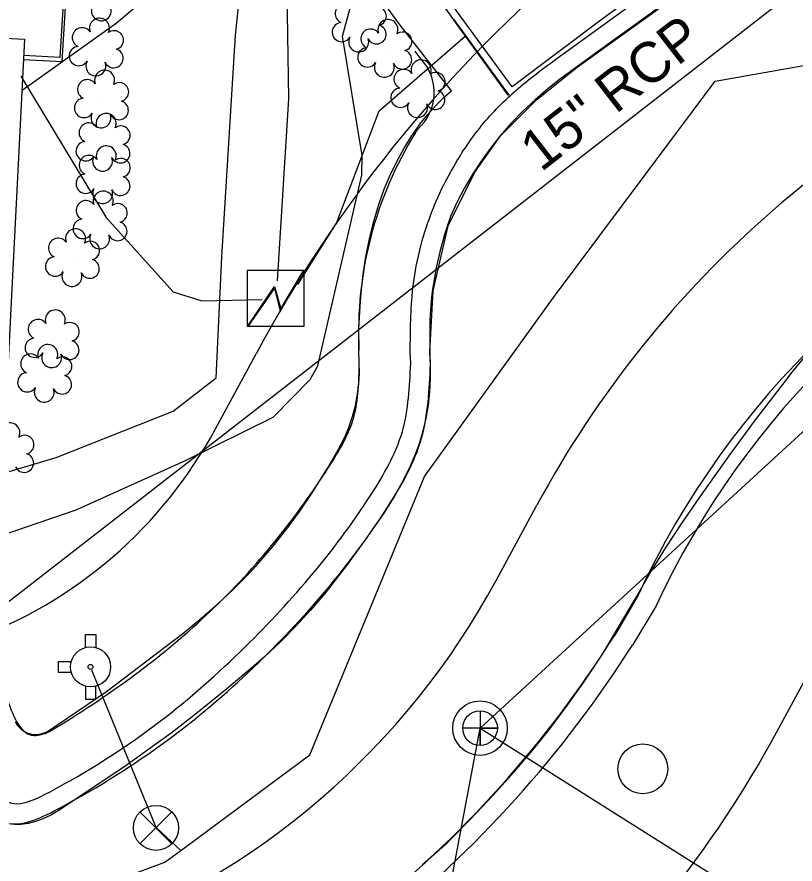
# Model space of a CAD drawing. Extents: x 1614427 to 1617186, y 896524 to 905462.
# Drawn here: x 1616520.2 to 1616597, y 903680.7 to 903764.4 of the extents above; entities that cross this region are included whole.
import ezdxf

# ---------------------------------------------------------------- set-up
doc = ezdxf.new("R2010")
doc.units = 0
for name, color, linetype in [('Exist Building', 7, 'Continuous'), ('Exist Horizontal Alignment', 7, 'Continuous'), ('Exist Other Culture Area Outline', 7, 'Continuous'), ('Exist Other Culture Fence Line', 7, 'Continuous'), ('Exist Right of Way Line', 7, 'Continuous'), ('Exist Roads Curbs', 7, 'Continuous'), ('Exist Roads EOP', 7, 'Continuous'), ('Exist Roads EOP Other', 7, 'Continuous'), ('Exist Structure Minor Pipes RCP 15 Inch', 7, 'Continuous'), ('Exist Structure Minor Pipes RCP 15 Inch Text', 7, 'Continuous'), ('Exist Utilities Other Pole CELL', 7, 'Continuous'), ('Exist Utilities Power Transformer CELL', 7, 'Continuous'), ('Exist Utilities Power UG Cable SUE LOS B', 7, 'Continuous'), ('Exist Utilities Sanitary Sewer Manhole CELL', 7, 'Continuous'), ('Exist Utilities Sanitary Sewer Manhole Leader', 7, 'Continuous'), ('Exist Utilities Sanitary Sewer UG Line', 7, 'Continuous'), ('Exist Utilities Telephone UG Cable SUE LOS B', 7, 'Continuous'), ('Exist Utilities Telephone UG FO SUE LOS B', 7, 'Continuous'), ('Exist Utilities TV UG FO Cable SUE LOS B', 7, 'Continuous'), ('Exist Utilities Water Fire Hydrant CELL', 7, 'Continuous'), ('Exist Utilities Water UG Line SUE LOS B', 7, 'Continuous'), ('Exist Utilities Water Valve CELL', 7, 'Continuous'), ('Exist Vegetation Shrub CELL', 7, 'Continuous')]:
    doc.layers.add(name, color=color, linetype=linetype)

# ---------------------------------------------------------------- blocks, each defined once
blk = doc.blocks.new('EXIST UTILITIES SANITARY SEWER MANHOLE')
at = {"layer": 'Exist Utilities Sanitary Sewer Manhole CELL'}
blk.add_lwpolyline([(0, 0.03425), (0, -0.03425), (0, 0), (0.03425, 0), (-0.03425, 0)], dxfattribs=at)
for radius in [0.05389, 0.03425]:
    blk.add_circle((0, 0), radius, dxfattribs=at)
blk = doc.blocks.new('EXIST UTILITIES WATER VALVE')
at = {"layer": 'Exist Utilities Water Valve CELL'}
blk.add_lwpolyline([(0.0315, 0.0315), (-0.0315, -0.0315), (0, 0), (0.0315, -0.0315), (-0.0315, 0.0315)], dxfattribs=at)
blk.add_circle((0, 0), 0.0445, dxfattribs=at)
blk = doc.blocks.new('EXIST UTILITIES WATER FIRE HYDRANT')
at = {"layer": 'Exist Utilities Water Fire Hydrant CELL'}
blk.add_line((0, 0), (0, 0), dxfattribs=at)
for points in [[(-0.01025, 0.03825), (-0.01025, 0.064), (0.01025, 0.064), (0.01025, 0.03775)], [(-0.03825, 0.01025), (-0.064, 0.01025), (-0.064, -0.01025), (-0.03825, -0.01025)], [(-0.01025, -0.03825), (-0.01025, -0.064), (0.01025, -0.064), (0.01025, -0.03775)]]:
    blk.add_lwpolyline(points, dxfattribs=at)
for radius in [0.03954, 0.00485]:
    blk.add_circle((0, 0), radius, dxfattribs=at)
blk = doc.blocks.new('EXIST UTILITIES POWER TRANSFORMER')
at = {"layer": 'Exist Utilities Power Transformer CELL'}
blk.add_line((0, 0), (0, 0), dxfattribs=at)
blk.add_lwpolyline([(-0.0569, 0.0522), (0.0542, 0.0522), (0.0542, -0.0588), (-0.0569, -0.0588)], close=True, dxfattribs=at)
for points in [[(-0.0569, -0.0588), (-0.004, 0.0201), (0.0086, -0.0241), (0.0542, 0.0522)], [(-0.0555, -0.0588), (-0.004, 0.0159), (0.0077, -0.0278), (0.0542, 0.0491)]]:
    blk.add_lwpolyline(points, dxfattribs=at)

msp = doc.modelspace()

# ---------------------------------------------------------------- linework, layer by layer
at = {"layer": 'Exist Building'}
msp.add_lwpolyline([(1616497.509, 903722.231), (1616434.946, 903725.435), (1616435.178, 903729.981), (1616432.89, 903730.098), (1616434.758, 903766.566), (1616520.963, 903762.151), (1616519.101, 903725.787), (1616514.807, 903726.007), (1616514.569, 903721.357), (1616508.969, 903721.644)], dxfattribs=at)
at = {"layer": 'Exist Horizontal Alignment'}
msp.add_line((1616567.527, 903708.69), (1616571.537, 903716.116), dxfattribs=at)
msp.add_line((1616567.527, 903708.69), (1616571.537, 903716.116), dxfattribs=at)
for centre, radius, start, end in [((1616663.202, 903666.622), 104.174, 110.4, 151.63333), ((1616663.202, 903666.622), 104.174, 110.4, 151.63333), ((1616500.306, 903744.986), 76.394, 289.93333, 331.63333), ((1616500.306, 903744.986), 76.394, 289.93333, 331.63333)]:
    msp.add_arc(centre, radius, start, end, dxfattribs=at)
at = {"layer": 'Exist Other Culture Area Outline'}
for points in [[(1616525.317, 903774.815), (1616524.452, 903760.344), (1616520.881, 903760.543)], [(1616520.024, 903694.724), (1616520.257, 903694.363), (1616520.553, 903694.052), (1616520.901, 903693.8), (1616521.29, 903693.617), (1616521.707, 903693.509), (1616522.137, 903693.479), (1616522.567, 903693.528), (1616522.981, 903693.655), (1616523.232, 903693.775), (1616529.042, 903697.727), (1616534.796, 903702.108), (1616536.58, 903703.455), (1616538.314, 903704.865), (1616539.997, 903706.336), (1616541.626, 903707.867), (1616543.2, 903709.455), (1616544.105, 903710.422), (1616545.511, 903712.081), (1616546.855, 903713.791), (1616548.137, 903715.55), (1616549.353, 903717.354), (1616549.797, 903718.049), (1616550.898, 903719.809), (1616551.938, 903721.61), (1616552.57, 903722.779), (1616552.997, 903723.816), (1616553.353, 903724.881), (1616553.634, 903725.971), (1616553.841, 903727.078), (1616553.97, 903728.198), (1616554.019, 903729.1), (1616553.962, 903731.326), (1616553.984, 903733.552), (1616554.087, 903735.777), (1616554.187, 903737.113), (1616554.387, 903738.904), (1616554.666, 903740.684), (1616555.023, 903742.45), (1616555.459, 903744.198), (1616555.969, 903745.919), (1616556.486, 903747.337), (1616557.073, 903748.725), (1616557.73, 903750.08), (1616558.455, 903751.399), (1616559.245, 903752.678), (1616559.296, 903752.754), (1616560.001, 903753.763), (1616560.769, 903754.727), (1616561.595, 903755.642), (1616562.477, 903756.505), (1616563.106, 903757.06), (1616558.065, 903763.55), (1616550.212, 903774.274)]]:
    msp.add_lwpolyline(points, dxfattribs=at)
at = {"layer": 'Exist Other Culture Fence Line'}
for points in [[(1616603.565, 903781.289), (1616601.476, 903780.244), (1616595.817, 903777.081), (1616583.877, 903768.444), (1616578.14, 903764.235), (1616569.112, 903757.44), (1616557.848, 903772.867), (1616571.141, 903782.552), (1616583.879, 903791.623), (1616593.272, 903797.922)], [(1616520.86, 903760.145), (1616524.674, 903759.963), (1616525.525, 903773.959)]]:
    msp.add_lwpolyline(points, dxfattribs=at)
at = {"layer": 'Exist Right of Way Line'}
for p, q in [((1616539.81, 903723.656), (1616543.819, 903731.082)), ((1616595.245, 903693.724), (1616599.255, 903701.15))]:
    msp.add_line(p, q, dxfattribs=at)
for centre, radius, start, end in [((1616663.202, 903666.622), 135.674, 110.4, 151.63333), ((1616500.306, 903744.986), 44.894, 289.93333, 331.63333), ((1616500.306, 903744.986), 107.894, 289.93333, 331.63333)]:
    msp.add_arc(centre, radius, start, end, dxfattribs=at)
at = {"layer": 'Exist Roads Curbs'}
for p, q in [((1616574.474, 903760.93), (1616595.853, 903776.5)), ((1616559.091, 903730.134), (1616559.05, 903731.214)), ((1616583.323, 903706.177), (1616580.995, 903702.307))]:
    msp.add_line(p, q, dxfattribs=at)
msp.add_lwpolyline([(1616568.719, 903756.617), (1616564.175, 903762.937), (1616557.042, 903772.974), (1616561.204, 903775.852)], dxfattribs=at)
for centre, major_axis, ratio, start_param, end_param in [((1616660.111, 903670.415), (-66.194, 52.872), 0.997863, 5.788055, 6.521801), ((1616484.241, 903763.89), (62.784, -96.014), 0.998505, 6.04175, 6.708604)]:
    msp.add_ellipse(centre, major_axis=major_axis, ratio=ratio, start_param=start_param, end_param=end_param, dxfattribs=at)
for points in [[(1616559.05, 903731.214), (1616559.31, 903737.583), (1616560.904, 903744.362), (1616563.678, 903750.161), (1616566.482, 903754.085), (1616570.209, 903757.713), (1616574.474, 903760.93)], [(1616516.592, 903689.235), (1616519.676, 903686.679), (1616523.474, 903687.82), (1616542.275, 903701.675), (1616555.122, 903717.079), (1616558.266, 903723.411), (1616559.091, 903730.134)]]:
    msp.add_spline(points, degree=3, dxfattribs=at)
at = {"layer": 'Exist Roads EOP'}
msp.add_line((1616581.547, 903707.242), (1616579.238, 903703.286), dxfattribs=at)
msp.add_lwpolyline([(1616561.048, 903729.982), (1616560.99, 903731.274), (1616561.31, 903737.287), (1616562.778, 903743.707), (1616565.415, 903749.016), (1616567.969, 903752.612), (1616571.513, 903756.169), (1616575.542, 903759.4), (1616597.003, 903774.843)], dxfattribs=at)
for centre, major_axis, ratio, start_param, end_param in [((1616659.48, 903670.878), (-66.279, 54.817), 0.997948, 5.800339, 6.538128), ((1616484.522, 903763.246), (61.297, -93.892), 0.998473, 6.041427, 6.711815)]:
    msp.add_ellipse(centre, major_axis=major_axis, ratio=ratio, start_param=start_param, end_param=end_param, dxfattribs=at)
msp.add_spline([(1616514.813, 903688.563), (1616519.383, 903684.684), (1616524.528, 903686.265), (1616543.594, 903700.127), (1616556.819, 903715.95), (1616560.158, 903722.742), (1616561.048, 903729.982)], degree=3, dxfattribs=at)
at = {"layer": 'Exist Roads EOP Other'}
for p, q in [((1616563.307, 903764.139), (1616568.823, 903756.6)), ((1616560.086, 903760.209), (1616559.532, 903760.971)), ((1616559.568, 903752.945), (1616559.826, 903753.319)), ((1616554.013, 903730.186), (1616553.981, 903731.435))]:
    msp.add_line(p, q, dxfattribs=at)
for points in [[(1616588.778, 903769.051), (1616579.086, 903762.032), (1616573.932, 903758.275), (1616572.626, 903757.261), (1616571.37, 903756.186), (1616570.167, 903755.05), (1616569.02, 903753.858), (1616567.931, 903752.613), (1616567.065, 903751.528), (1616566.113, 903750.217), (1616565.227, 903748.861), (1616564.409, 903747.463), (1616563.661, 903746.026), (1616563.021, 903744.637), (1616562.476, 903742.968), (1616562.009, 903741.276), (1616561.618, 903739.565), (1616561.307, 903737.837), (1616561.223, 903737.281), (1616561.069, 903735.899), (1616560.982, 903734.509), (1616560.965, 903733.114), (1616560.982, 903732.401), (1616561.012, 903728.623), (1616560.952, 903727.316), (1616560.813, 903726.015), (1616560.594, 903724.725), (1616560.297, 903723.451), (1616559.923, 903722.198), (1616559.597, 903721.287), (1616558.965, 903719.825), (1616558.261, 903718.397), (1616557.489, 903717.005), (1616556.65, 903715.654), (1616556.445, 903715.345), (1616554.673, 903712.812), (1616552.846, 903710.314), (1616550.964, 903707.853), (1616550.608, 903707.399), (1616549.206, 903705.754), (1616547.744, 903704.162), (1616546.225, 903702.625), (1616544.651, 903701.145), (1616543.873, 903700.453), (1616540.946, 903697.983), (1616537.968, 903695.575), (1616535.432, 903693.603), (1616530.748, 903690.241), (1616524.382, 903685.986), (1616523.676, 903685.556), (1616522.931, 903685.195), (1616522.154, 903684.908), (1616521.353, 903684.696), (1616521.243, 903684.673), (1616520.62, 903684.586), (1616519.992, 903684.578)], [(1616560.26, 903680.636), (1616562.744, 903682.85), (1616564.994, 903685.119), (1616567.189, 903687.442), (1616569.328, 903689.819), (1616571.081, 903691.856), (1616572.85, 903694.07), (1616574.556, 903696.334), (1616576.199, 903698.646), (1616577.776, 903701.003), (1616578.143, 903701.572), (1616581.19, 903706.74), (1616582.687, 903709.326), (1616584.253, 903711.871), (1616585.886, 903714.373), (1616587.584, 903716.831), (1616587.981, 903717.386), (1616590.536, 903720.992), (1616593.153, 903724.552), (1616595.831, 903728.064), (1616596.77, 903729.264), (1616598.148, 903730.954)]]:
    msp.add_lwpolyline(points, dxfattribs=at)
for centre, major_axis, ratio, start_param, end_param in [((1616556.655, 903756.889), (-0.187, -4.784), 0.994503, 0.768189, 2.376174), ((1616591.185, 903733.076), (10.553, -35.913), 0.994583, 3.868211, 4.471911)]:
    msp.add_ellipse(centre, major_axis=major_axis, ratio=ratio, start_param=start_param, end_param=end_param, dxfattribs=at)
msp.add_spline([(1616519.337, 903696.674), (1616520.211, 903694.698), (1616521.461, 903693.459), (1616522.798, 903693.522), (1616524.185, 903694.217), (1616538.903, 903705.259), (1616550.955, 903719.812), (1616553.471, 903724.836), (1616554.013, 903730.186)], degree=3, dxfattribs=at)
at = {"layer": 'Exist Structure Minor Pipes RCP 15 Inch'}
msp.add_line((1616511.938, 903700.825), (1616615.867, 903781.607), dxfattribs=at)
msp.add_line((1616511.938, 903700.825), (1616615.867, 903781.607), dxfattribs=at)
at = {"layer": 'Exist Utilities Other Pole CELL'}
msp.add_circle((1616582.012, 903690.079), 2.463, dxfattribs=at)
at = {"layer": 'Exist Utilities Power UG Cable SUE LOS B'}
for points in [[(1616545.923, 903738.3), (1616547.056, 903756.259), (1616546.827, 903771.067), (1616548.981, 903782.968), (1616558.734, 903793.296), (1616579.04, 903805.048), (1616588.423, 903809.081)], [(1616547.945, 903737.912), (1616551.763, 903743.981), (1616555.985, 903755.075), (1616564.453, 903762.452)], [(1616520.601, 903758.524), (1616529.007, 903744.541), (1616535.638, 903737.218), (1616538.462, 903736.315), (1616544.439, 903736.431)]]:
    msp.add_lwpolyline(points, dxfattribs=at)
at = {"layer": 'Exist Utilities Sanitary Sewer Manhole Leader'}
msp.add_lwpolyline([(1616565.935, 903694.106), (1616589.931, 903678.958), (1616594.849, 903664.818)], dxfattribs=at)
at = {"layer": 'Exist Utilities Sanitary Sewer UG Line'}
for p, q in [((1616565.935, 903694.106), (1616638.506, 903760.746)), ((1616553.9, 903629.635), (1616565.935, 903694.106))]:
    msp.add_line(p, q, dxfattribs=at)
at = {"layer": 'Exist Utilities Telephone UG Cable SUE LOS B'}
msp.add_lwpolyline([(1616520.721, 903757.126), (1616530.007, 903763.754), (1616541.267, 903773.256), (1616542.349, 903774.763), (1616543.864, 903783.523), (1616549.825, 903791.466), (1616576.77, 903808.871), (1616587.384, 903812.142)], dxfattribs=at)
at = {"layer": 'Exist Utilities Telephone UG FO SUE LOS B'}
msp.add_lwpolyline([(1616368.815, 903664.377), (1616374.126, 903666.701), (1616400.236, 903678.581), (1616424.149, 903688.579), (1616451.868, 903697.487), (1616492.431, 903711.43), (1616524.094, 903720.825), (1616535.63, 903725.407), (1616539.88, 903728.722), (1616540.436, 903740.674), (1616541.789, 903762.561), (1616543.007, 903774.125), (1616544.39, 903782.898), (1616550.245, 903790.71), (1616577.872, 903805.804), (1616588.437, 903809.04)], dxfattribs=at)
at = {"layer": 'Exist Utilities TV UG FO Cable SUE LOS B'}
msp.add_lwpolyline([(1616409.281, 903583.282), (1616401.831, 903602.057), (1616396.84, 903616.07), (1616392.293, 903636.856), (1616392.863, 903647.106), (1616394.48, 903651.316), (1616413.696, 903673.441), (1616420.547, 903677.586), (1616453.534, 903688.216), (1616514.866, 903711.836), (1616526.072, 903715.663), (1616536.862, 903720.546), (1616545.515, 903724.826), (1616549.161, 903728.545), (1616549.913, 903729.896), (1616554.276, 903748.728), (1616554.288, 903750.667), (1616552.371, 903762.473), (1616557.093, 903779.98), (1616577.358, 903795.047), (1616590.407, 903803.233)], dxfattribs=at)
at = {"layer": 'Exist Utilities Water UG Line SUE LOS B'}
for points in [[(1616350.214, 903616.944), (1616374.624, 903624.537), (1616426.351, 903642.069), (1616478.571, 903660.363), (1616520.744, 903675.611), (1616534.8, 903680.844), (1616536.898, 903682.384), (1616549.123, 903691.476), (1616560.451, 903718.95), (1616573.201, 903736.649), (1616589.149, 903758.021), (1616604.807, 903760.792)], [(1616536.427, 903681.965), (1616533.953, 903684.282), (1616527.608, 903699.811)]]:
    msp.add_lwpolyline(points, dxfattribs=at)
at = {"layer": 'Exist Vegetation Shrub CELL'}
for p, q in [((1616554.087, 903763.563), (1616554.087, 903763.563)), ((1616528.126, 903761.202), (1616528.126, 903761.202)), ((1616556.618, 903761.072), (1616556.618, 903761.072)), ((1616559.888, 903757.087), (1616559.888, 903757.087)), ((1616528.64, 903756.072), (1616528.64, 903756.072)), ((1616528.791, 903751.799), (1616528.791, 903751.799)), ((1616528.802, 903748.591), (1616528.802, 903748.591)), ((1616528.504, 903744.123), (1616528.504, 903744.123)), ((1616525.768, 903740.406), (1616525.768, 903740.406)), ((1616523.766, 903732.379), (1616523.766, 903732.379)), ((1616523.031, 903728.971), (1616523.031, 903728.971))]:
    msp.add_line(p, q, dxfattribs=at)
for centre, radius, start, end in [((1616528.545, 903764.97), 0.984, 151.27966, 21.38702), ((1616552.604, 903764.69), 0.968, 35.89076, 245.42165), ((1616555.759, 903764.432), 0.929, 284.45672, 126.08612), ((1616528.355, 903763.242), 0.99, 334.83907, 200.47174), ((1616552.287, 903762.859), 0.955, 95.10992, 327.95341), ((1616556.847, 903763.112), 0.99, 334.83907, 200.47174), ((1616526.643, 903762.329), 0.968, 35.89076, 245.42165), ((1616529.798, 903762.071), 0.929, 284.45672, 126.08612), ((1616555.135, 903762.199), 0.968, 35.89076, 245.42165), ((1616555.724, 903762.634), 0.937, 204.99133, 73.46012), ((1616558.29, 903761.941), 0.929, 284.45672, 126.08612), ((1616553.959, 903761.88), 0.984, 151.27966, 21.38702), ((1616526.326, 903760.498), 0.955, 95.10992, 327.95341), ((1616529.763, 903760.273), 0.937, 204.99133, 73.46012), ((1616554.818, 903760.367), 0.955, 95.10992, 327.95341), ((1616558.255, 903760.143), 0.937, 204.99133, 73.46012), ((1616527.998, 903759.518), 0.984, 151.27966, 21.38702), ((1616556.49, 903759.388), 0.984, 151.27966, 21.38702), ((1616560.117, 903759.128), 0.99, 334.83907, 200.47174), ((1616528.869, 903758.113), 0.99, 334.83907, 200.47174), ((1616558.406, 903758.214), 0.968, 35.89076, 245.42165), ((1616561.56, 903757.956), 0.929, 284.45672, 126.08612), ((1616527.157, 903757.199), 0.968, 35.89076, 245.42165), ((1616530.312, 903756.941), 0.929, 284.45672, 126.08612), ((1616558.088, 903756.383), 0.955, 95.10992, 327.95341), ((1616561.525, 903756.158), 0.937, 204.99133, 73.46012), ((1616526.84, 903755.368), 0.955, 95.10992, 327.95341), ((1616530.277, 903755.143), 0.937, 204.99133, 73.46012), ((1616559.76, 903755.404), 0.984, 151.27966, 21.38702), ((1616528.512, 903754.389), 0.984, 151.27966, 21.38702), ((1616529.02, 903753.839), 0.99, 334.83907, 200.47174), ((1616527.309, 903752.925), 0.968, 35.89076, 245.42165), ((1616530.463, 903752.667), 0.929, 284.45672, 126.08612), ((1616526.991, 903751.094), 0.955, 95.10992, 327.95341), ((1616529.031, 903750.631), 0.99, 334.83907, 200.47174), ((1616530.428, 903750.87), 0.937, 204.99133, 73.46012), ((1616527.32, 903749.717), 0.968, 35.89076, 245.42165), ((1616528.663, 903750.115), 0.984, 151.27966, 21.38702), ((1616530.474, 903749.459), 0.929, 284.45672, 126.08612), ((1616527.002, 903747.886), 0.955, 95.10992, 327.95341), ((1616530.44, 903747.662), 0.937, 204.99133, 73.46012), ((1616528.674, 903746.907), 0.984, 151.27966, 21.38702), ((1616528.732, 903746.164), 0.99, 334.83907, 200.47174), ((1616527.021, 903745.25), 0.968, 35.89076, 245.42165), ((1616530.176, 903744.992), 0.929, 284.45672, 126.08612), ((1616526.703, 903743.419), 0.955, 95.10992, 327.95341), ((1616530.141, 903743.194), 0.937, 204.99133, 73.46012), ((1616525.997, 903742.447), 0.99, 334.83907, 200.47174), ((1616528.375, 903742.44), 0.984, 151.27966, 21.38702), ((1616524.285, 903741.533), 0.968, 35.89076, 245.42165), ((1616527.44, 903741.275), 0.929, 284.45672, 126.08612), ((1616523.968, 903739.702), 0.955, 95.10992, 327.95341), ((1616527.405, 903739.477), 0.937, 204.99133, 73.46012), ((1616525.639, 903738.722), 0.984, 151.27966, 21.38702), ((1616523.995, 903734.42), 0.99, 334.83907, 200.47174), ((1616522.283, 903733.506), 0.968, 35.89076, 245.42165), ((1616525.438, 903733.248), 0.929, 284.45672, 126.08612), ((1616521.966, 903731.675), 0.955, 95.10992, 327.95341), ((1616523.26, 903731.011), 0.99, 334.83907, 200.47174), ((1616525.403, 903731.45), 0.937, 204.99133, 73.46012), ((1616521.549, 903730.097), 0.968, 35.89076, 245.42165), ((1616523.638, 903730.695), 0.984, 151.27966, 21.38702), ((1616524.703, 903729.84), 0.929, 284.45672, 126.08612), ((1616521.231, 903728.266), 0.955, 95.10992, 327.95341), ((1616524.668, 903728.042), 0.937, 204.99133, 73.46012), ((1616522.903, 903727.287), 0.984, 151.27966, 21.38702), ((1616519.515, 903723.273), 0.99, 334.83907, 200.47174), ((1616520.959, 903722.102), 0.929, 284.45672, 126.08612), ((1616520.924, 903720.304), 0.937, 204.99133, 73.46012)]:
    msp.add_arc(centre, radius, start, end, dxfattribs=at)

# ---------------------------------------------------------------- block references
at = {"layer": 'Exist Utilities Power Transformer CELL', "xscale": 50, "yscale": 50}
msp.add_blockref('EXIST UTILITIES POWER TRANSFORMER', (1616545.826, 903736.725), dxfattribs=at)
at = {"layer": 'Exist Utilities Sanitary Sewer Manhole CELL', "xscale": 50, "yscale": 50}
msp.add_blockref('EXIST UTILITIES SANITARY SEWER MANHOLE', (1616565.935, 903694.106), dxfattribs=at)
at = {"layer": 'Exist Utilities Water Fire Hydrant CELL', "xscale": 50, "yscale": 50}
msp.add_blockref('EXIST UTILITIES WATER FIRE HYDRANT', (1616527.48, 903700.151), dxfattribs=at)
at = {"layer": 'Exist Utilities Water Valve CELL', "xscale": 50, "yscale": 50}
msp.add_blockref('EXIST UTILITIES WATER VALVE', (1616533.934, 903684.249), dxfattribs=at)

# ---------------------------------------------------------------- texts
at = {"layer": 'Exist Structure Minor Pipes RCP 15 Inch Text'}
msp.add_text('15" RCP', height=4, rotation=37.85723, dxfattribs=at).set_placement((1616571.953, 903748.971))

doc.saveas('drawing.dxf')
